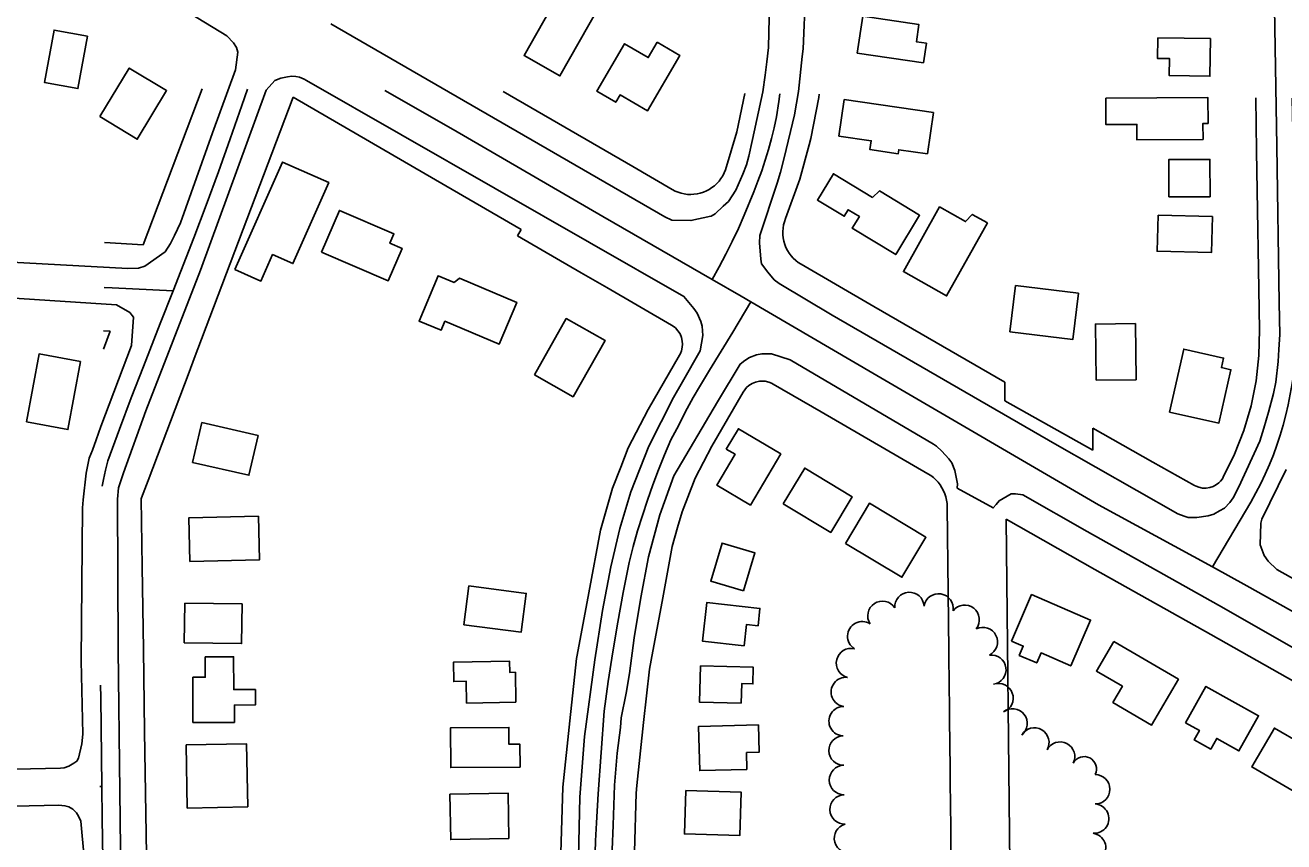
# Model space of a CAD drawing. Extents: x -25029 to 2274964, y -81170 to 687028.
# Drawn here: x -18392 to -17535, y -62079 to -61524 of the extents above; entities that cross this region are included whole.
import ezdxf

# ---------------------------------------------------------------- set-up
doc = ezdxf.new("R2010")
doc.units = 0
for name, color, linetype in [('81911BEA - RW_X_Fee_RW', 7, 'Continuous'), ('BLDG', 7, 'Continuous'), ('GE_X_CL_2000', 7, 'Continuous'), ('ROAD', 7, 'Continuous'), ('TREES', 7, 'Continuous')]:
    doc.layers.add(name, color=color, linetype=linetype)

msp = doc.modelspace()

# ---------------------------------------------------------------- linework, layer by layer
at = {"layer": '81911BEA - RW_X_Fee_RW'}
for p, q in [((-18271.25, -61566.95), (-18311.44, -61672.99)), ((-18054.21, -61662.48), (-18056.58, -61666.88)), ((-18338.35, -61743.95), (-18333.72, -61731.77)), ((-17946.45, -61748.07), (-17967.81, -61784.91)), ((-17725.11, -61779.03), (-17725.24, -61766.52)), ((-17903.2, -61773.16), (-17924.56, -61809.99)), ((-17665.19, -61812.75), (-17725.11, -61779.03)), ((-17665.19, -61812.75), (-17665.35, -61797.74)), ((-17724.26, -61859.68), (-17663.88, -61893.77))]:
    msp.add_line(p, q, dxfattribs=at)
for points in [[(-18209.22, -61572.59), (-18263.43, -61715.62), (-18276.56, -61750.27), (-18280.1, -61759.61), (-18308.04, -61833.33), (-18312.51, -61845.11), (-18312.76, -61845.76)], [(-18209.22, -61572.59), (-18157.31, -61602.69), (-18105.41, -61632.79), (-18054.21, -61662.48)], [(-18066.4, -61568.71), (-18024.56, -61592.97), (-17978.24, -61619.83), (-17951.42, -61635.38)], [(-17915.29, -61622.02), (-17907.5, -61596.25), (-17902.02, -61570.13)], [(-17874.38, -61655.16), (-17864.68, -61628.29), (-17858.3, -61605.02), (-17857.13, -61600.75), (-17851.8, -61572.69), (-17851.57, -61570.56)], [(-17554.45, -61573.12), (-17553.85, -61609.26), (-17553.19, -61649.41), (-17552.53, -61689.42), (-17551.85, -61730.81)], [(-17951.42, -61635.38), (-17949.48, -61636.39), (-17947.44, -61637.24), (-17945.35, -61637.9), (-17943.2, -61638.37), (-17941.02, -61638.66), (-17938.82, -61638.75), (-17936.63, -61638.65), (-17934.45, -61638.35), (-17932.31, -61637.87), (-17930.21, -61637.2), (-17928.19, -61636.35), (-17926.24, -61635.32), (-17924.4, -61634.12), (-17922.66, -61632.77), (-17921.05, -61631.28), (-17919.58, -61629.64), (-17918.26, -61627.88), (-17917.1, -61626.02), (-17916.11, -61624.06), (-17915.29, -61622.02)], [(-17874.38, -61655.16), (-17875.13, -61657.26), (-17875.69, -61659.43), (-17876.05, -61661.64), (-17876.21, -61663.87), (-17876.18, -61666.1), (-17875.94, -61668.33), (-17875.51, -61670.52), (-17874.88, -61672.67), (-17874.06, -61674.75), (-17873.06, -61676.75), (-17871.89, -61678.65), (-17870.55, -61680.44), (-17869.05, -61682.1), (-17867.41, -61683.63), (-17865.65, -61685), (-17863.77, -61686.2)], [(-18056.58, -61666.88), (-18013.33, -61691.96), (-17996.02, -61701.99), (-17951.9, -61727.58)], [(-18311.44, -61672.99), (-18337.72, -61671.42)], [(-17863.77, -61686.2), (-17814.22, -61714.93), (-17725.24, -61766.52)], [(-17946.45, -61748.07), (-17945.84, -61746.92), (-17945.14, -61745.08), (-17944.57, -61742.53), (-17944.43, -61740.58), (-17944.57, -61738.62), (-17945.13, -61736.07), (-17946.12, -61733.66), (-17947.52, -61731.45), (-17949.28, -61729.52), (-17950.8, -61728.28), (-17951.9, -61727.58)], [(-18333.72, -61731.77), (-18338.24, -61731.5)], [(-17576.51, -61831.09), (-17568.84, -61815.48), (-17562.54, -61799.26), (-17557.66, -61782.56), (-17554.24, -61765.5), (-17552.3, -61748.21), (-17551.85, -61730.81)], [(-17882.7, -61767.7), (-17883.85, -61767.1), (-17885.69, -61766.4), (-17888.24, -61765.83), (-17890.19, -61765.68), (-17892.15, -61765.82), (-17894.7, -61766.38), (-17897.11, -61767.37), (-17899.32, -61768.77), (-17900.81, -61770.05), (-17902.09, -61771.54), (-17903.2, -61773.16)], [(-17777.51, -61828.7), (-17806.76, -61811.74), (-17850.01, -61786.66), (-17882.7, -61767.7)], [(-17967.81, -61784.91), (-17981.32, -61811.17), (-17986.48, -61824.27), (-17992.13, -61838.64), (-18000.13, -61867.06)], [(-17596.09, -61836.71), (-17624.45, -61820.75), (-17665.35, -61797.74)], [(-17924.56, -61809.99), (-17935.77, -61831.78), (-17944.74, -61854.58), (-17947.76, -61865.31), (-17951.38, -61878.17)], [(-17764.36, -61851.24), (-17764.48, -61848.97), (-17764.8, -61846.72), (-17765.31, -61844.5), (-17766.01, -61842.34), (-17766.89, -61840.24), (-17767.95, -61838.23), (-17769.18, -61836.32), (-17770.57, -61834.52), (-17772.11, -61832.84), (-17773.79, -61831.31), (-17775.59, -61829.92), (-17777.51, -61828.7)], [(-17596.09, -61836.71), (-17594.96, -61837.28), (-17593.19, -61837.93), (-17590.73, -61838.44), (-17588.22, -61838.51), (-17585.74, -61838.14), (-17583.35, -61837.34), (-17581.15, -61836.14), (-17579.64, -61835.01), (-17578.32, -61833.66), (-17577.16, -61832.17), (-17576.51, -61831.09)], [(-18312.76, -61845.76), (-18312.06, -61891.96), (-18311.21, -61947.96), (-18310.36, -62003.95), (-18309.52, -62059.94), (-18308.67, -62115.94), (-18307.82, -62171.93), (-18306.98, -62227.93), (-18306.13, -62283.92), (-18305.29, -62339.92), (-18304.44, -62395.91), (-18303.55, -62454.47)], [(-17757.97, -62443.36), (-17759.42, -62309.24), (-17759.85, -62269.34), (-17759.91, -62263.52), (-17760.28, -62229.34), (-17760.4, -62218.52), (-17760.71, -62189.34), (-17760.88, -62173.53), (-17761.14, -62149.34), (-17761.37, -62128.33), (-17761.57, -62109.34), (-17761.85, -62083.34), (-17762, -62069.35), (-17762.34, -62038.44), (-17762.44, -62029.35), (-17762.8, -61995.7), (-17762.87, -61989.35), (-17763.26, -61953.12), (-17763.3, -61949.35), (-17763.73, -61909.35), (-17764.36, -61851.24)], [(-17717.59, -62492.55), (-17717.98, -62442.55), (-17719.42, -62308.96), (-17719.95, -62259.55), (-17720.59, -62200.55), (-17721.16, -62147.55), (-17721.73, -62094.56), (-17724.26, -61859.68)], [(-18000.13, -61867.06), (-18008.13, -61909.8), (-18016.05, -61952.14), (-18016.47, -61954.38), (-18021.01, -61996.76), (-18025.85, -62041.88), (-18027.2, -62086.53), (-18028.5, -62131.52)], [(-17951.38, -61878.17), (-17957.92, -61913.11), (-17965.83, -61955.43), (-17967, -61961.66), (-17970.9, -61998.03), (-17975.5, -62040.88), (-17976.06, -62046.1), (-17977.2, -62085.81), (-17978.5, -62131)], [(-17663.88, -61893.77), (-17585.06, -61938.12), (-17532.77, -61967.55), (-17489.18, -61992.07)]]:
    msp.add_lwpolyline(points, dxfattribs=at)
at = {"layer": 'BLDG'}
for points in [[(-18001.56, -61511.77), (-18013.23, -61505.17), (-18008.79, -61497.32), (-18021.56, -61490.09), (-18052.21, -61544.26), (-18027.78, -61558.09)], [(-17780.54, -61549.29), (-17778.53, -61535.87), (-17785.33, -61534.85), (-17783.59, -61523.21), (-17821.75, -61517.5), (-17825.5, -61542.56)], [(-18349.29, -61531.04), (-18371.96, -61526.95), (-18378.38, -61562.59), (-18355.72, -61566.67)], [(-17621.17, -61532.22), (-17621.36, -61546.19), (-17613.1, -61546.3), (-17613.26, -61557.93), (-17585.61, -61558.32), (-17585.24, -61532.73)], [(-17961.63, -61535.25), (-17967.7, -61545.67), (-17983.85, -61536.25), (-18002.66, -61568.49), (-17989.81, -61575.98), (-17986.9, -61571), (-17968.29, -61581.86), (-17946.31, -61544.19)], [(-18340.8, -61585.81), (-18315.41, -61601.15), (-18295.45, -61568.09), (-18320.83, -61552.76)], [(-17773.74, -61582.94), (-17834.45, -61574.22), (-17838.01, -61599.03), (-17816.02, -61602.19), (-17816.89, -61608.26), (-17797.66, -61611.02), (-17797.27, -61608.28), (-17777.78, -61611.08)], [(-17656.54, -61573.26), (-17656.42, -61591.21), (-17635.31, -61591.07), (-17635.24, -61601.59), (-17590.27, -61601.29), (-17590.34, -61590.45), (-17586.85, -61590.42), (-17586.96, -61572.8)], [(-18248.94, -61689.89), (-18231.3, -61697.69), (-18223.34, -61679.69), (-18209.52, -61685.8), (-18185.14, -61630.65), (-18216.61, -61616.74)], [(-17585.56, -61640.27), (-17585.6, -61614.92), (-17613.53, -61614.96), (-17613.49, -61640.31)], [(-17815.09, -61640.87), (-17841.82, -61624.69), (-17852.62, -61642.54), (-17834.45, -61653.54), (-17831.78, -61649.12), (-17824.12, -61653.76), (-17828.96, -61661.76), (-17799.36, -61679.68), (-17783.11, -61652.85), (-17810.47, -61636.29)], [(-18190.11, -61678.04), (-18144.68, -61697.58), (-18135.18, -61675.49), (-18143.49, -61671.91), (-18140.78, -61665.6), (-18177.9, -61649.64)], [(-17736.9, -61658.14), (-17747.3, -61652.29), (-17751.81, -61657.23), (-17769.53, -61647.27), (-17794.2, -61691.16), (-17764.75, -61707.7)], [(-17620.93, -61652.76), (-17621.59, -61677.32), (-17584.58, -61678.33), (-17583.92, -61653.76)], [(-18099.73, -61698.68), (-18110.71, -61694.08), (-18123.63, -61724.87), (-18108.66, -61731.15), (-18106.06, -61724.95), (-18069.06, -61740.47), (-18057.18, -61712.14), (-18096.19, -61695.79)], [(-17675.11, -61705.88), (-17717.89, -61700.75), (-17721.67, -61732.16), (-17678.88, -61737.3)], [(-18045.2, -61761.46), (-18018.86, -61776.38), (-17997.15, -61738.04), (-18023.49, -61723.13)], [(-17663.02, -61765.14), (-17635.83, -61764.81), (-17636.3, -61726.62), (-17663.5, -61726.96)], [(-17613.04, -61786.72), (-17579.55, -61794.24), (-17571.4, -61757.93), (-17577.84, -61756.49), (-17576.39, -61750.01), (-17603.44, -61743.94)], [(-18390.71, -61793.47), (-18362.56, -61798.68), (-18354, -61752.4), (-18382.15, -61747.2)], [(-18271.54, -61793.92), (-18277.74, -61820.97), (-18239.41, -61829.76), (-18233.21, -61802.71)], [(-17914.65, -61811.94), (-17908.69, -61815.47), (-17921.14, -61836.42), (-17898.23, -61850.03), (-17877.59, -61815.27), (-17906.44, -61798.13)], [(-17875.88, -61849.08), (-17843.58, -61868.62), (-17828.95, -61844.44), (-17861.25, -61824.9)], [(-17833.66, -61876.06), (-17795.22, -61899.12), (-17778.89, -61871.91), (-17817.33, -61848.84)], [(-18232.85, -61857.62), (-18280.2, -61858.64), (-18279.56, -61888.37), (-18232.22, -61887.36)], [(-17902.85, -61908.42), (-17895.15, -61882.5), (-17917.52, -61875.85), (-17925.23, -61901.77)], [(-18089.7, -61905.08), (-18093.15, -61931.41), (-18054.22, -61936.51), (-18050.77, -61910.17)], [(-18282.99, -61916.71), (-18283.4, -61943.69), (-18244.44, -61944.28), (-18244.03, -61917.31)], [(-17902.43, -61945.81), (-17900.79, -61931.2), (-17893.05, -61932.07), (-17891.73, -61920.31), (-17927.8, -61916.26), (-17930.76, -61942.63)], [(-17720.66, -61942.54), (-17712.67, -61946), (-17715.38, -61952.26), (-17703.48, -61957.42), (-17700.54, -61950.65), (-17680.29, -61959.43), (-17666.78, -61928.27), (-17706.92, -61910.87)], [(-17651.04, -61942.77), (-17662.83, -61962.92), (-17645.16, -61973.26), (-17651.62, -61984.3), (-17625.32, -61999.7), (-17607.06, -61968.5)], [(-18269.14, -61953.23), (-18269.13, -61967.2), (-18277.48, -61967.2), (-18277.47, -61997.9), (-18249.23, -61997.88), (-18249.23, -61986.03), (-18235, -61986.02), (-18235, -61975.57), (-18249.78, -61975.58), (-18249.8, -61953.21)], [(-18057.73, -61984.06), (-18058.12, -61963.74), (-18061.97, -61963.81), (-18062.12, -61956.23), (-18100.31, -61956.97), (-18100.06, -61970.05), (-18091.56, -61969.88), (-18091.28, -61984.71)], [(-17904.53, -61984.87), (-17904.18, -61971.43), (-17896.57, -61971.63), (-17896.28, -61960.35), (-17932.15, -61959.42), (-17932.79, -61984.14)], [(-17602.17, -61998.08), (-17592.74, -62003.33), (-17596.32, -62009.75), (-17585.06, -62016.02), (-17581.03, -62008.78), (-17565.85, -62017.24), (-17552.53, -61993.34), (-17588.4, -61973.36)], [(-18054.93, -62028.4), (-18055, -62012.7), (-18062.48, -62012.73), (-18062.53, -62001.33), (-18102.27, -62001.5), (-18102.15, -62028.6)], [(-17900.57, -62029.84), (-17900.85, -62018.38), (-17892.32, -62018.17), (-17892.78, -61999.6), (-17933.46, -62000.6), (-17932.72, -62030.64)], [(-17504.75, -62019.47), (-17521.19, -62009.91), (-17522.82, -62012.71), (-17541.75, -62001.69), (-17557.16, -62028.17), (-17521.79, -62048.75)], [(-18240.22, -62055.4), (-18240.95, -62012.47), (-18282.06, -62013.17), (-18281.33, -62056.1)], [(-18062.53, -62076.74), (-18063.14, -62045.97), (-18102.71, -62046.76), (-18102.1, -62077.52)], [(-17942.22, -62044.17), (-17943.1, -62073.77), (-17905.48, -62074.88), (-17904.61, -62045.28)]]:
    msp.add_lwpolyline(points, close=True, dxfattribs=at)
at = {"layer": 'GE_X_CL_2000'}
for points in [[(-18240.35, -61567.22), (-18244.14, -61578.26), (-18252.08, -61600.88), (-18260.2, -61623.43), (-18268.5, -61645.92), (-18276.97, -61668.35), (-18291.01, -61704.36)], [(-17924.35, -61696.51), (-17998.68, -61653.71), (-18100.39, -61594.62), (-18146.87, -61568.02)], [(-17878.15, -61570.33), (-17878.88, -61575.54), (-17880.58, -61585.97), (-17882.18, -61593.4), (-17883.98, -61600.78), (-17885.97, -61608.13), (-17888.15, -61615.41), (-17890.53, -61622.64), (-17893.09, -61629.8), (-17895.85, -61636.89), (-17902.49, -61652.94), (-17906.42, -61661.87), (-17910.57, -61670.69), (-17914.95, -61679.42), (-17919.54, -61688.02), (-17924.35, -61696.51)], [(-17529.77, -61573.33), (-17528.02, -61647.47), (-17527.42, -61719.67), (-17526.99, -61744.69), (-17527.67, -61752.25), (-17528.56, -61759.79), (-17529.68, -61767.3), (-17532.37, -61781.77), (-17533.96, -61788.71), (-17535.77, -61795.6), (-17537.79, -61802.42), (-17540.03, -61809.18), (-17542.47, -61815.87), (-17545.13, -61822.48), (-17547.99, -61829), (-17551.06, -61835.43), (-17554.32, -61841.76), (-17557.79, -61847.98), (-17583.83, -61892.08)], [(-18291.01, -61704.36), (-18332.53, -61702.25), (-18337.99, -61701.93)], [(-17898.02, -61711.72), (-17904.48, -61707.96), (-17924.35, -61696.51)], [(-18291.01, -61704.36), (-18299.71, -61726.63), (-18311.14, -61755.74), (-18319.47, -61777.04), (-18327.55, -61798.43), (-18335.37, -61819.92), (-18336.95, -61826.28), (-18338.33, -61832.69), (-18339.15, -61837.22)], [(-17898.02, -61711.72), (-17910.1, -61732.52), (-17918.2, -61745.38), (-17926.15, -61758.31), (-17932.95, -61769.65), (-17937.24, -61776.79), (-17942.73, -61786.86), (-17946.99, -61795.7), (-17952.33, -61805.74), (-17956.65, -61815.84), (-17960.76, -61826.04), (-17964.65, -61836.32), (-17968.31, -61846.69), (-17971.75, -61857.13), (-17974.96, -61867.64), (-17977.94, -61878.22), (-17980.75, -61889.1), (-17984.7, -61909.5), (-17988.35, -61929.66), (-17991.76, -61949.87), (-17994.91, -61970.11), (-17997.81, -61990.32), (-18001.9, -62046.49), (-18003.02, -62066.09), (-18003.56, -62078.52), (-18004.01, -62093.96)], [(-17583.83, -61892.08), (-17661.39, -61849.97), (-17814.87, -61760.23), (-17898.02, -61711.72)], [(-17435.45, -61975.13), (-17560.53, -61904.86), (-17583.83, -61892.08)], [(-18340.31, -61972.45), (-18340.18, -61980.96), (-18339.44, -62041.51)], [(-18339.44, -62041.51), (-18340.91, -62041.55)], [(-18339.44, -62041.51), (-18339.18, -62063.2), (-18338.84, -62090.83), (-18337.17, -62195.28), (-18336.34, -62260.83), (-18334.95, -62355.96), (-18333.91, -62450.27), (-18333.98, -62480.24)]]:
    msp.add_lwpolyline(points, dxfattribs=at)
at = {"layer": 'ROAD'}
for points in [[(-17901.4, -60748.36), (-17895.87, -60792.47), (-17892.68, -60835.68), (-17892.39, -60877.44), (-17889.37, -61136.34), (-17887.26, -61342.85), (-17885.47, -61518.57), (-17886.03, -61538.77), (-17887.05, -61548.46), (-17888.12, -61557.54), (-17889.71, -61568.84), (-17896.72, -61601.34), (-17899.25, -61612.7), (-17900.97, -61618.68), (-17903.45, -61624.91), (-17904.95, -61628.58), (-17908.13, -61635.84), (-17913.23, -61643.56), (-17916.71, -61646.78), (-17922.16, -61651.82), (-17924.98, -61653.43), (-17925.07, -61653.45)], [(-18563.39, -61349.5), (-18279.42, -61515.65), (-18254.35, -61530.77), (-18249.81, -61535.52), (-18247.85, -61538.83), (-18246.85, -61541.91), (-18248.5, -61553.87), (-18264.22, -61596.93), (-18286.06, -61658.03), (-18290.1, -61666.56), (-18292.79, -61672.1), (-18296.43, -61677.87), (-18310.17, -61687.62), (-18314.51, -61688.86), (-18321.74, -61689.05), (-18426.01, -61683.43)], [(-17543.78, -61390.98), (-17540.05, -61605.94), (-17538.56, -61712.52), (-17538.11, -61734.11), (-17538.66, -61744.14), (-17539.2, -61752.3), (-17540.85, -61766.5), (-17542.35, -61774.16), (-17545.68, -61786.88), (-17548.87, -61797.81), (-17551.7, -61806.48), (-17565.87, -61837.55), (-17569.87, -61845.09), (-17572.09, -61848.3), (-17575.77, -61852.07), (-17579.2, -61854.01), (-17582.94, -61856.2), (-17586.79, -61857.44), (-17594.64, -61858.44), (-17600.33, -61858.55), (-17603.18, -61857.6), (-17607.39, -61855.93), (-17691.05, -61808.39), (-17842.6, -61720.93), (-17878.6, -61699.41), (-17881.97, -61696.8), (-17886.36, -61691.67), (-17890.72, -61685.99), (-17891.26, -61682.87), (-17892.12, -61671.55), (-17891.87, -61666.59), (-17879.95, -61631.13), (-17877.8, -61623.63), (-17875.19, -61613.72), (-17868.18, -61584.58), (-17865.42, -61568.63), (-17862.99, -61544.84), (-17862.43, -61539.72), (-17860.65, -61501.78)], [(-17925.07, -61653.45), (-17938.71, -61656.51), (-17951.78, -61656.2), (-17956.44, -61653.99), (-18183.68, -61522.59)], [(-18326.06, -62141.5), (-18328.44, -61948.25), (-18328.93, -61845.95), (-18328.18, -61838.23), (-18324.78, -61828), (-18309.56, -61786.02), (-18272.38, -61690.18), (-18227.59, -61567.7), (-18221.72, -61561.3), (-18217.68, -61559.69), (-18213.07, -61558.7), (-18210.32, -61558.29), (-18207.46, -61558.51), (-18205.08, -61559.06), (-18201.83, -61560.37), (-18200.3, -61561.24), (-17943.49, -61708.13), (-17936.72, -61716.26), (-17934.46, -61719.38), (-17932.04, -61725.13), (-17931.07, -61728.27), (-17930.62, -61734.74), (-17932.35, -61745), (-17944.41, -61766.14), (-17950.53, -61776.92), (-17967.32, -61809.95), (-17979.59, -61840.96), (-17987.02, -61866), (-17993.29, -61892.07), (-17998.8, -61921.81), (-18004.15, -61955.32), (-18011.04, -62007.41), (-18014.26, -62048.63), (-18015.19, -62089.49)], [(-18430.77, -61707.2), (-18329.53, -61713.73), (-18320.53, -61719.05), (-18317.97, -61722.1), (-18319.19, -61741.55), (-18340.05, -61796.6), (-18343.4, -61805.7), (-18345.9, -61812.77), (-18348, -61818.03), (-18350.08, -61828.3), (-18352.08, -61846.56), (-18352.74, -61851.92), (-18353.63, -61956.05), (-18352.5, -62005.83), (-18353.12, -62012.34), (-18355.26, -62022.16), (-18356.49, -62024.13), (-18358.63, -62025.7), (-18361.85, -62027.74), (-18365.1, -62028.71), (-18367.51, -62029.03), (-18601.95, -62034.29)], [(-17475.77, -61977.57), (-17579.8, -61918.07), (-17669.06, -61868.11), (-17712.92, -61843.12), (-17717.96, -61842.36), (-17720.8, -61842.41), (-17729.06, -61847.08), (-17731.13, -61849.66), (-17733.04, -61851.95), (-17757.54, -61838.42), (-17757.41, -61835.69), (-17759.22, -61826.5), (-17761.31, -61821.37), (-17763.31, -61818.59), (-17767.99, -61813.47), (-17771.73, -61810.01), (-17773.6, -61808.49), (-17871.21, -61751.2), (-17883.88, -61747.13), (-17886.04, -61747.09), (-17890.53, -61747.17), (-17894.21, -61747.84), (-17898.84, -61749.65), (-17902.13, -61751.62), (-17905.32, -61754.07), (-17920.74, -61779.89)], [(-17897.51, -62458.08), (-17976, -62460.13), (-17981.72, -62459.14), (-17986.91, -62455.74), (-17990.42, -62448.88), (-17990.84, -62444.34), (-17990.91, -62288.63), (-17991.77, -62182.91), (-17992.21, -62084.56), (-17991.65, -62067.79), (-17990.64, -62040.63), (-17988.92, -62018.83), (-17986.66, -62001.32), (-17986.16, -61994.67), (-17982.87, -61977.89), (-17980.46, -61964.55), (-17977.42, -61940.37), (-17972.87, -61912.89), (-17967.63, -61885.35), (-17959.77, -61856.66), (-17950.26, -61830.11), (-17920.74, -61779.89)], [(-17283.25, -62038.05), (-17540.02, -61893.86), (-17546.05, -61888.24), (-17548.75, -61884.32), (-17551.54, -61877.13), (-17551.1, -61862.38), (-17550.26, -61859.73), (-17533.85, -61825.85)], [(-18721.24, -62062.02), (-18368.8, -62054.18), (-18364.64, -62054.53), (-18361.96, -62055.3), (-18359.19, -62056.97), (-18356.63, -62059.36), (-18355.31, -62061.68), (-18353.84, -62065.06), (-18351.51, -62089.86), (-18347.91, -62338.86), (-18347.16, -62450.72), (-18347.79, -62455.16), (-18351.71, -62463.76), (-18358.84, -62466.66), (-18362.28, -62467.47), (-18558.74, -62471.25)]]:
    msp.add_lwpolyline(points, dxfattribs=at)
at = {"layer": 'TREES'}
for centre, radius, start, end in [((-17808.45, -61925.37), 10, 33.18604, 213.18604), ((-17790.1, -61919.3), 10, 3.43683, 183.43683), ((-17770.25, -61920.32), 10, 350.65803, 170.65803), ((-17752.49, -61928.09), 10, 322.095, 142.095), ((-17822.15, -61939.3), 10, 57.77869, 237.77869), ((-17740.15, -61943.18), 10, 296.46685, 116.46685), ((-17829.8, -61957.49), 10, 76.61708, 256.61708), ((-17734.29, -61962.04), 10, 278.03743, 98.03743), ((-17833.35, -61977.14), 10, 82.86588, 262.86588), ((-17729.48, -61981.34), 10, 289.92661, 109.92661), ((-17834.83, -61997.06), 10, 88.67779, 268.67779), ((-17719.89, -61998.59), 10, 308.25003, 128.25003), ((-17705.08, -62011.52), 10, 329.49917, 149.49917), ((-17834.88, -62017.06), 10, 91.02171, 271.02171), ((-17687.56, -62021.15), 10, 332.91155, 152.91155), ((-17834.62, -62037.06), 10, 90.48568, 270.48568), ((-17671.17, -62029.53), 8.4, 332.91155, 152.91155), ((-17663.65, -62043.36), 10, 270.24004, 90.24004), ((-17834.16, -62057.05), 10, 92.1094, 272.1094), ((-17664.34, -62063.33), 10, 265.82613, 85.82613), ((-17831.18, -62076.69), 10, 105.17943, 285.17943), ((-17666.46, -62083.21), 10, 261.94244, 81.94244)]:
    msp.add_arc(centre, radius, start, end, dxfattribs=at)

doc.saveas('drawing.dxf')
